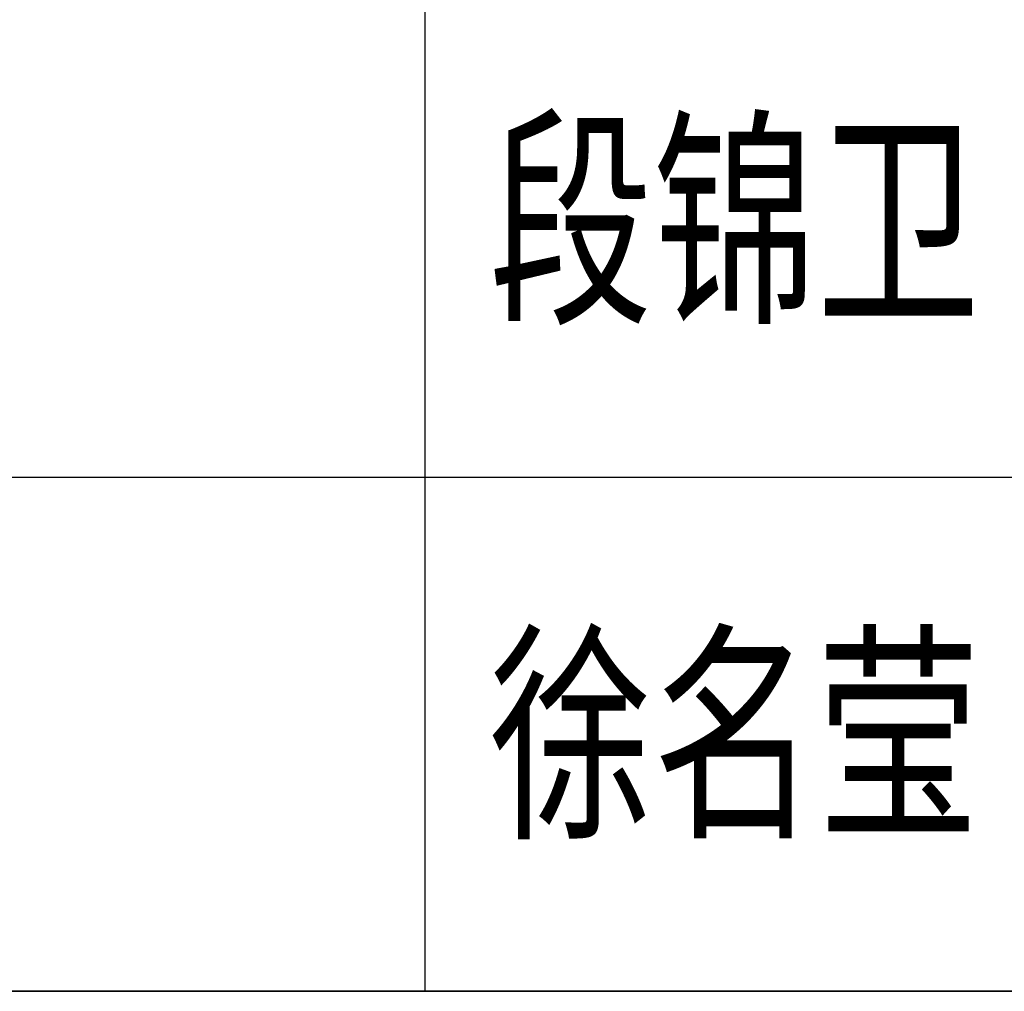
# Model space of a CAD drawing. Extents: x 1779708 to 7299578, y -1121471 to 88434.
# Tile 841 of 1056: x 6557150 to 6558299, y -964050 to -962917. Entities that reach past the tile are written whole.
import ezdxf

# ---------------------------------------------------------------- set-up
doc = ezdxf.new("R2010")
doc.units = 0
doc.header["$LTSCALE"] = 1000
doc.header["$MEASUREMENT"] = 0
for name, color, linetype in [('PUB_TITLE', 4, 'CONTINUOUS'), ('可见线', 6, 'CONTINUOUS'), ('通-图框－文字', 4, 'CONTINUOUS')]:
    doc.layers.add(name, color=color, linetype=linetype)
doc.styles.add('仿宋', font='txt', dxfattribs={"width": 0.7})

# ---------------------------------------------------------------- blocks, each defined once
blk = doc.blocks.new('A$C3D8761CE')
at = {"layer": 'PUB_TITLE'}
for p, q in [((76100, 20800), (83100, 20800)), ((83100, 19600), (76100, 19600))]:
    blk.add_line(p, q, dxfattribs=at)
for points in [[(79500, 28000), (79500, 19600)], [(76100, 19600), (83100, 19600)]]:
    blk.add_lwpolyline(points, dxfattribs=at)
at = {"layer": '通-图框－文字', "style": '仿宋', "width": 0.7}
for s, p in [('段锦卫', (79650, 21200)), ('徐名莹', (79650, 20000))]:
    blk.add_text(s, height=400, dxfattribs=at).set_placement(p)

msp = doc.modelspace()

# ---------------------------------------------------------------- block references
at = {"layer": '可见线', "xscale": 0.5, "yscale": 0.5, "zscale": 0.5}
msp.add_blockref('A$C3D8761CE', (6517873.1, -973850.2), dxfattribs=at)

doc.saveas('drawing.dxf')
